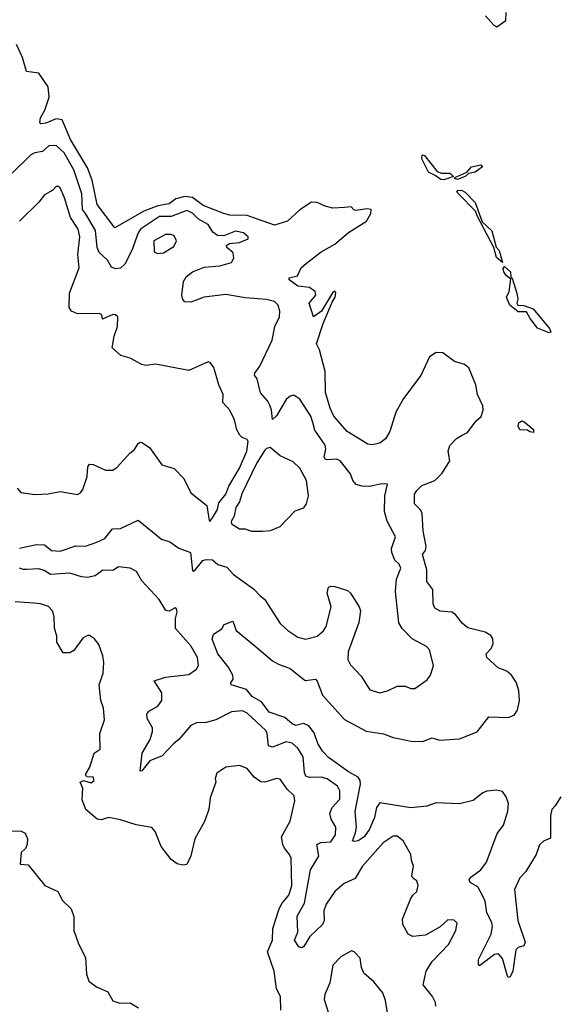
# Model space of a CAD drawing. Extents: x 2199565 to 2323334, y 894172 to 1018966.
# Tile 323 of 440: x 2287858 to 2290617, y 957735 to 962790. Entities that reach past the tile are written whole.
import ezdxf

# ---------------------------------------------------------------- set-up
doc = ezdxf.new("R2010")
doc.units = 0

msp = doc.modelspace()

# ---------------------------------------------------------------- linework, layer by layer
at = {"layer": '0CON10XD'}
for points in [[(2290248.8, 962808.8), (2290290.7, 962760.7), (2290307, 962753), (2290353.3, 962785), (2290354.2, 962825.8)], [(2289585.9, 958644.1), (2289578.4, 958725), (2289606.2, 958865), (2289604.2, 958885), (2289595, 958901.1), (2289545, 958929), (2289441.7, 959001.7), (2289412.4, 959035), (2289388.1, 959075), (2289368.5, 959128.5), (2289340.6, 959165), (2289315, 959176.1), (2289275, 959166.8), (2289255.7, 959175), (2289218.1, 959208.1), (2289137.8, 959235), (2289098.2, 959288.2), (2289050.9, 959315), (2289021.2, 959351.2), (2288942.5, 959375), (2288941.2, 959385), (2288953.3, 959405), (2288951.2, 959425), (2288927.8, 959467.8), (2288873.8, 959535), (2288845, 959610), (2288852.5, 959635), (2288895, 959662.5), (2288907.5, 959685), (2288951.7, 959701.7), (2288968.8, 959655), (2289063.8, 959575), (2289155, 959499.2), (2289185, 959480.8), (2289245, 959459.4), (2289315, 959402), (2289325, 959398), (2289375, 959403.8), (2289385, 959393.3), (2289411.7, 959321.7), (2289525, 959197.5), (2289635, 959137.8), (2289725, 959124.5), (2289775, 959104.6), (2289866.4, 959086.4), (2289925.4, 959084.6), (2289975, 959104), (2290011.5, 959091.5), (2290115, 959097.9), (2290206.2, 959133.8), (2290265, 959211.8), (2290365, 959207.8), (2290395, 959219.4), (2290413.1, 959245), (2290422.5, 959295), (2290419.2, 959345), (2290407.5, 959385), (2290395, 959403.8), (2290381.4, 959425), (2290358.1, 959445), (2290313.2, 959463.2), (2290254.4, 959515), (2290251.9, 959535), (2290277.6, 959562.4), (2290288.2, 959585), (2290285, 959612), (2290275, 959628.5), (2290245.7, 959645), (2290158, 959668), (2290130.8, 959690.8), (2290095, 959736.2), (2290075, 959748.9), (2290015, 959752.9), (2289988, 959768), (2289980.4, 959790.4), (2289978.2, 959865), (2289946.4, 959906.4), (2289947.3, 959965), (2289924.6, 960045), (2289940.9, 960065), (2289944.4, 960085), (2289928.3, 960165), (2289922.3, 960255), (2289915, 960274.2), (2289882.9, 960305), (2289883.8, 960353.8), (2289895, 960373.5), (2289921.7, 960398.3), (2289987.5, 960425), (2290025, 960462.5), (2290065.4, 960525), (2290057.1, 960575), (2290065, 960604), (2290099.8, 960640.2), (2290124.7, 960655.3), (2290155, 960670), (2290199.8, 960730.2), (2290226.6, 960753.4), (2290236.7, 960785), (2290235, 960807.5), (2290206.5, 960865), (2290198.9, 960915), (2290162.7, 961002.7), (2290140.3, 961020.3), (2290089.1, 961035), (2290029.4, 961079.4), (2289995, 961081.8), (2289961, 961059), (2289916.9, 960963.1), (2289827.1, 960845), (2289787.9, 960775), (2289756.9, 960675), (2289735, 960637.5), (2289705, 960615.7), (2289666.4, 960606.4), (2289645, 960610), (2289538.8, 960675), (2289469.5, 960755), (2289450.4, 960795), (2289426.2, 960876.2), (2289425.6, 960984.4), (2289396.7, 961095), (2289381.5, 961125), (2289415, 961229.4), (2289460.4, 961339.6), (2289477.2, 961365), (2289480, 961390), (2289475, 961396.7), (2289463, 961387), (2289407, 961293), (2289365, 961263.8), (2289344, 961335), (2289377.8, 961375), (2289373.3, 961395), (2289345, 961415.4), (2289285, 961422), (2289240, 961455), (2289240, 961465), (2289283.3, 961475), (2289302, 961515), (2289329.7, 961540.3), (2289405, 961598.6), (2289475, 961638.1), (2289545, 961697.8), (2289637.1, 961755), (2289660, 961795), (2289661.2, 961815), (2289638.3, 961818.3), (2289585, 961809.5), (2289572.8, 961812.8), (2289558.7, 961828.7), (2289524, 961826), (2289465, 961821.8), (2289425, 961832.3), (2289385, 961851.8), (2289355, 961852.3), (2289295, 961814.1), (2289231.8, 961755), (2289165, 961734.1), (2289025, 961785.2), (2288936.4, 961786.4), (2288905, 961794.6), (2288798.9, 961835), (2288745, 961876.1), (2288705, 961882.6), (2288659.4, 961870.6), (2288625, 961843.8), (2288565.7, 961834.3), (2288495, 961806.7), (2288345, 961721.2), (2288255, 961841.4), (2288229.4, 961965), (2288205, 962028.8), (2288117.9, 962175), (2288075, 962275.5), (2288045, 962281.1), (2287991.5, 962258.5), (2287965.6, 962255.6), (2287960.4, 962260.4), (2287964.1, 962285), (2287986.4, 962325), (2288008.5, 962391.5), (2288003.9, 962445), (2287955.5, 962515.5), (2287892.9, 962522.9), (2287871.3, 962595), (2287841.8, 962661.8)], [(2287856.4, 960076.4), (2287944.1, 960095.9), (2287985, 960094), (2288020, 960065), (2288065, 960061.9), (2288145, 960088.2), (2288195, 960086.7), (2288252.7, 960107.3), (2288295, 960127.1), (2288334.4, 960175.6), (2288375, 960178.6), (2288465, 960220.8), (2288585, 960122.7), (2288628.6, 960108.6), (2288675, 960076.7), (2288734.6, 960054.6), (2288745, 959960.8), (2288755, 959961.1), (2288797, 960013), (2288815, 960018.9), (2288846.2, 960016.2), (2288875, 959993.2), (2288919.8, 959979.8), (2288955, 959942.2), (2289057.8, 959867.8), (2289092.5, 959832.5), (2289114.3, 959815), (2289195, 959690), (2289234.1, 959654.1), (2289285, 959620), (2289325, 959609.4), (2289385, 959625.5), (2289416.7, 959653.3), (2289430.4, 959675), (2289455.4, 959775), (2289435.6, 959845), (2289443, 959877), (2289455, 959882), (2289475, 959879.2), (2289539.1, 959859.1), (2289556, 959845), (2289600, 959775), (2289605.8, 959755), (2289598.2, 959695), (2289543.5, 959545), (2289541.4, 959505), (2289555, 959478), (2289610.3, 959420.3), (2289655, 959350), (2289705, 959334), (2289745, 959344.2), (2289795, 959369.2), (2289835, 959368.8), (2289865, 959356), (2289885, 959356), (2289948.8, 959401.2), (2289966.2, 959425), (2289980.8, 959475), (2289961.2, 959555), (2289945, 959572), (2289871.4, 959611.4), (2289821.1, 959665), (2289803.6, 959693.6), (2289785.5, 959855), (2289791.7, 959918.3), (2289813.3, 959975), (2289805, 959994), (2289782.9, 960015), (2289766.7, 960055), (2289766.4, 960075), (2289786.9, 960135), (2289743.2, 960215), (2289729.2, 960265), (2289732.1, 960345), (2289745.7, 960405.7), (2289715, 960407.5), (2289655, 960392.9), (2289615.7, 960394.3), (2289585, 960404.3), (2289567.1, 960425), (2289555, 960458), (2289503.1, 960525), (2289484.1, 960534.1), (2289435, 960529.4), (2289425, 960533.4), (2289419.6, 960545), (2289428.8, 960585), (2289426.1, 960605), (2289372.3, 960682.3), (2289362.6, 960722.6), (2289351.9, 960755), (2289295, 960842.5), (2289265, 960862.2), (2289245, 960856.7), (2289225, 960840.3), (2289175, 960756.5), (2289155, 960736.9), (2289150, 960785), (2289140.9, 960810.9), (2289131.1, 960831.1), (2289093.1, 960875), (2289075.5, 960945.5), (2289063.3, 960965), (2289063.8, 960975), (2289089.5, 961010.5), (2289152.5, 961145), (2289167.5, 961215), (2289191.2, 961265), (2289192.6, 961292.6), (2289184.2, 961325), (2289165, 961342.9), (2289125, 961353.3), (2289015, 961362.2), (2288915, 961378.8), (2288805, 961364.5), (2288735, 961340), (2288705, 961342), (2288694.1, 961354.1), (2288690, 961375), (2288697.5, 961445), (2288711.2, 961468.8), (2288745, 961495.7), (2288805, 961520), (2288885, 961526.2), (2288945, 961542.9), (2288956.9, 961565), (2288953.4, 961593.4), (2288920.8, 961620.8), (2288919.1, 961630.9), (2288935, 961640.7), (2288985, 961645.3), (2289030, 961665), (2289030.8, 961675), (2289005.8, 961695), (2288965, 961703.2), (2288905, 961679.3), (2288872.2, 961682.2), (2288849.3, 961699.3), (2288825, 961737.5), (2288775.4, 961765.4), (2288745, 961796.7), (2288715, 961809.8), (2288635, 961779.1), (2288575, 961780.1), (2288478.1, 961715), (2288465.6, 961695), (2288433.3, 961605), (2288396.5, 961535), (2288375, 961513.8), (2288350, 961510), (2288329.1, 961519.1), (2288307.5, 961555), (2288264.7, 961595), (2288255, 961620), (2288247.2, 961707.2), (2288195, 961794.2), (2288179, 961815), (2288176.6, 961895), (2288135, 962019.6), (2288085.3, 962105.3), (2288045, 962143.4), (2288007.8, 962142.3), (2287975, 962113.8), (2287935, 962106.3), (2287915, 962095.8), (2287818.6, 962001.4)], [(2290035, 961967.2), (2290018.9, 961968.9), (2289990.6, 961990.6), (2289955, 962006.7), (2289922.1, 962075), (2289922.5, 962095), (2289935, 962091.9), (2290000.5, 962010.5), (2290021.5, 962001.5), (2290065, 962001.5), (2290074.3, 961995), (2290083.3, 961985), (2290055, 961974.1), (2290035, 961967.2)], [(2290105, 961970), (2290088.8, 961975), (2290090.5, 961979.5), (2290152.7, 962007.3), (2290176.2, 962035), (2290225, 962044.2), (2290232.9, 962035), (2290195, 962006.9), (2290160.3, 961999.7), (2290143.8, 961985), (2290105, 961970)], [(2287843.8, 960385), (2287863, 960363), (2287935, 960352.9), (2288003.9, 960356.1), (2288065, 960367.5), (2288155, 960352), (2288169.7, 960360.3), (2288182.1, 960377.9), (2288203.1, 960445), (2288207.1, 960495), (2288215, 960508), (2288235, 960505.7), (2288297.3, 960477.3), (2288335, 960478), (2288357.6, 960492.4), (2288422, 960565), (2288446.3, 960583.7), (2288465.8, 960614.2), (2288475, 960621.2), (2288485, 960620), (2288524.2, 960594.2), (2288587.5, 960505), (2288650, 960485), (2288700, 960435), (2288735, 960360), (2288818, 960295), (2288829.5, 960219.5), (2288835, 960215.7), (2288847.1, 960232.9), (2288872.3, 960275), (2288880.3, 960309.7), (2288915, 960353.7), (2288931.5, 960395), (2288985, 960487.6), (2289022.8, 960575), (2289030, 960625), (2289025, 960634), (2288998.8, 960645), (2288987.4, 960657.4), (2288971.4, 960685), (2288959.4, 960735), (2288935.6, 960785), (2288899.4, 960825), (2288902.5, 960865), (2288880, 960915), (2288853.3, 961005), (2288835, 961030), (2288825, 961032.5), (2288725, 960988.8), (2288555, 961022), (2288505, 961014), (2288485, 961018.8), (2288425, 961052), (2288375.8, 961065.8), (2288332.5, 961105), (2288341.9, 961165), (2288360, 961215), (2288360.8, 961265), (2288350, 961275), (2288335, 961276.7), (2288281.7, 961251.7), (2288278.8, 961275), (2288265, 961280.8), (2288155, 961280), (2288123.1, 961293.1), (2288112, 961312), (2288112.7, 961385), (2288162.7, 961515), (2288155.9, 961585), (2288166.6, 961675), (2288157.2, 961715), (2288118.2, 961775), (2288087.5, 961875), (2288065, 961926.7), (2288055, 961933.8), (2288045, 961933.3), (2288027.5, 961915), (2287985, 961891.2), (2287955, 961853.3), (2287856, 961755)], [(2290335, 961543.8), (2290305, 961568.6), (2290290.7, 961620.7), (2290205, 961782), (2290197.5, 961807.5), (2290108.9, 961895), (2290100.6, 961905), (2290106.6, 961913.4), (2290125, 961915.3), (2290144.5, 961905), (2290195, 961851.5), (2290231.4, 961751.4), (2290280, 961705), (2290302.2, 961622.2), (2290318.5, 961605), (2290335, 961543.8)], [(2288565, 961590), (2288595, 961593.6), (2288648.6, 961625), (2288662, 961655), (2288649.7, 961679.7), (2288635, 961686.9), (2288605, 961686.7), (2288545.8, 961655), (2288547.7, 961597.7), (2288565, 961590)], [(2290575, 961181.4), (2290515, 961206.9), (2290476.7, 961255), (2290459.4, 961289.4), (2290415, 961289.6), (2290373.7, 961323.7), (2290356.2, 961365), (2290370, 961395), (2290378.3, 961458.3), (2290355, 961475.7), (2290341.4, 961495), (2290338, 961512), (2290345, 961523.3), (2290375.9, 961495), (2290377.5, 961467.5), (2290385, 961462.5), (2290409.6, 961385), (2290413.8, 961355), (2290408.9, 961335), (2290414, 961325), (2290445, 961322.5), (2290492.5, 961305), (2290576.5, 961205), (2290583.3, 961185), (2290575, 961181.4)], [(2290495, 960670), (2290475, 960673.8), (2290463, 960683), (2290425, 960684.2), (2290416.4, 960703.6), (2290419.3, 960720.7), (2290435, 960730), (2290446.1, 960726.1), (2290495, 960686.7), (2290495, 960670)], [(2289046.4, 960163.6), (2289105, 960164), (2289145, 960168), (2289195, 960188.8), (2289270.7, 960269.3), (2289315, 960283.3), (2289328.8, 960305), (2289339.2, 960345), (2289329.2, 960425), (2289295, 960488), (2289260.5, 960520.5), (2289195, 960551.2), (2289142.9, 960592.9), (2289125, 960588.6), (2289115, 960579.1), (2289075, 960514.8), (2288998, 960355), (2288986, 960314), (2288966, 960285), (2288958.2, 960241.8), (2288943, 960213), (2288945, 960202), (2288985, 960176.7), (2289015, 960176.2), (2289046.4, 960163.6)], [(2289992.9, 957725), (2289990.8, 957745), (2289975.8, 957775), (2289927.5, 957835), (2289943.3, 957905), (2289974.4, 957955.6), (2290058, 958042), (2290096.4, 958113.6), (2290102, 958152), (2290087.5, 958167.5), (2290055, 958169.4), (2290015, 958132.5), (2289940.5, 958089.5), (2289875, 958084), (2289852, 958095), (2289824.2, 958145), (2289822.3, 958172.3), (2289862.5, 958275), (2289874.4, 958295.6), (2289896, 958315), (2289903.3, 958345), (2289895, 958370), (2289875, 958383.3), (2289870, 958395), (2289878, 958445), (2289867.5, 958475), (2289865.7, 958505), (2289825.8, 958575), (2289795, 958598.6), (2289775, 958598.1), (2289722.3, 958565), (2289615, 958443.3), (2289578.6, 958381.4), (2289522.2, 958355), (2289474.8, 958315.2), (2289429.9, 958250.1), (2289418.2, 958215), (2289419.3, 958165), (2289411.5, 958145), (2289346.1, 958083.9), (2289315, 958032.5), (2289305, 958026), (2289290, 958030), (2289268.5, 958065), (2289284.6, 958105), (2289282.4, 958187.6), (2289320, 958255), (2289349.7, 958425), (2289392.4, 958495), (2289383.1, 958555), (2289403.3, 958566.7), (2289455, 958569.2), (2289477.6, 958605), (2289480, 958645), (2289455.3, 958685), (2289448.8, 958715), (2289460.9, 958745), (2289501.3, 958788.7), (2289500.8, 958830.8), (2289488.5, 958855), (2289435, 958892.6), (2289405, 958901.4), (2289345, 958899.2), (2289326.7, 958906.7), (2289319.2, 958925), (2289312.8, 959005), (2289285, 959049.5), (2289255.7, 959075.7), (2289225, 959081.9), (2289155, 959055.4), (2289135, 959062.9), (2289128, 959125), (2289120.6, 959140.6), (2289025, 959229.2), (2289001.2, 959241.2), (2288945, 959237.1), (2288863.8, 959195), (2288815, 959182.1), (2288765, 959179.5), (2288735, 959166.7), (2288675, 959094.2), (2288647.1, 959072.9), (2288589.4, 959010.6), (2288525.5, 958984.5), (2288485, 958933.8), (2288475, 958932.5), (2288485.4, 959025), (2288526.5, 959095), (2288539.5, 959135), (2288538.5, 959155), (2288512.2, 959202.2), (2288510, 959225), (2288520, 959240), (2288566, 959265), (2288587.1, 959295), (2288587.5, 959335), (2288547.5, 959395), (2288605.6, 959414.4), (2288725, 959427.5), (2288764.3, 959455), (2288775.5, 959475), (2288770, 959515), (2288735.4, 959575), (2288657.7, 959665), (2288656.8, 959715), (2288665, 959750), (2288661.5, 959765), (2288655, 959770.7), (2288625, 959754), (2288606.7, 959756.7), (2288572.9, 959812.9), (2288485, 959908.5), (2288456.8, 959956.8), (2288425, 959974.6), (2288365, 959981.5), (2288335, 959961.5), (2288285, 959963.5), (2288245, 959934.1), (2288205, 959926.4), (2288175, 959928.9), (2288115, 959949.3), (2288015, 959941.6), (2287982.3, 959962.3), (2287955, 959970.9), (2287892.5, 959967.5), (2287875, 959966.5), (2287855.8, 959975)], [(2289197.8, 957705), (2289195.9, 957775), (2289175.6, 957815), (2289163.5, 957905), (2289130, 958005), (2289154.2, 958065), (2289156.3, 958125), (2289189.7, 958225), (2289204.7, 958255), (2289238.4, 958295), (2289255, 958343.3), (2289250, 958485), (2289242.7, 958505), (2289217.1, 958537.1), (2289207.5, 958555), (2289201.9, 958595), (2289245.9, 958675.9), (2289269.4, 958780.6), (2289265.5, 958805), (2289229.4, 958839.4), (2289195, 958891.4), (2289175, 958894.4), (2289115, 958875.6), (2289095, 958878.1), (2289061.5, 958901.5), (2289025, 958946), (2288985, 958961.4), (2288915, 958952.5), (2288868.8, 958921.2), (2288860, 958895), (2288864.2, 958875), (2288835.6, 958795), (2288827.8, 958735), (2288806.7, 958673.3), (2288756.7, 958585), (2288735, 958497.5), (2288715, 958453.3), (2288695, 958450), (2288665, 958456.2), (2288635, 958478.8), (2288584.4, 958545), (2288552.7, 958622.7), (2288535, 958643.8), (2288455, 958656.5), (2288375, 958682.7), (2288315, 958694.4), (2288275, 958682), (2288255, 958686), (2288197.5, 958735), (2288178, 958785), (2288180.8, 958845), (2288167.5, 958875), (2288185, 958883.8), (2288225, 958871.8), (2288239.1, 958885), (2288235, 958900.8), (2288202.9, 958902.9), (2288195.7, 958915), (2288217.6, 958952.4), (2288240, 959025), (2288270, 959045), (2288269.2, 959125), (2288293.1, 959195), (2288287.8, 959255), (2288274.6, 959294.6), (2288264.6, 959375), (2288285.5, 959435), (2288289.1, 959489.1), (2288284.2, 959524.2), (2288262.9, 959582.9), (2288241.7, 959611.7), (2288215, 959628.8), (2288205, 959628.8), (2288182, 959615), (2288135, 959552), (2288115, 959540), (2288080.3, 959540.3), (2288047.5, 959595), (2288048.1, 959625), (2288035.6, 959665.6), (2288034.2, 959725), (2288025.7, 959755.7), (2288005, 959776.7), (2287965, 959791.2), (2287930, 959795), (2287835, 959801.1)], [(2290635, 958801.1), (2290605.5, 958755), (2290589.2, 958735), (2290580.9, 958705), (2290582.3, 958587.7), (2290545, 958573.6), (2290525.3, 958554.7), (2290507.7, 958505), (2290455, 958416.7), (2290423.5, 958385), (2290397.5, 958325), (2290413.5, 958165), (2290451.4, 958055), (2290444.2, 958035.8), (2290415, 958027.5), (2290403.3, 958015), (2290388.5, 957905), (2290375, 957876), (2290365, 957873.3), (2290360.2, 957880.2), (2290335, 957971.2), (2290315, 957994.3), (2290295, 957991.4), (2290225, 957938), (2290215, 957933.3), (2290211.4, 957941.4), (2290211.8, 957965), (2290276.8, 958095), (2290283.8, 958135), (2290280.4, 958155), (2290255.6, 958205.6), (2290245.8, 958265), (2290233.2, 958293.2), (2290208.5, 958338.5), (2290169.8, 958359.8), (2290164.5, 958375), (2290172.2, 958387.8), (2290224.2, 958425.8), (2290253.6, 958465), (2290307.7, 958612.3), (2290341.2, 958655), (2290363.2, 958726.8), (2290365.6, 958765.6), (2290355, 958800.8), (2290335, 958828.5), (2290305, 958835.3), (2290255, 958829.5), (2290235, 958821.4), (2290185, 958780.8), (2290115, 958764.4), (2289995, 958770.4), (2289946.9, 958753.1), (2289865, 958744.7), (2289705, 958770), (2289688.5, 958745), (2289678.3, 958695), (2289653.6, 958635), (2289625.9, 958595), (2289595, 958574.7), (2289575, 958570.5), (2289566, 958575), (2289581.8, 958615), (2289585.9, 958644.1)], [(2287815, 958626.7), (2287864.2, 958624.2), (2287885, 958613.8), (2287896.9, 958585), (2287895.6, 958555.6), (2287887.1, 958535), (2287865.5, 958515), (2287860, 958455), (2287901.1, 958451.1), (2287985.8, 958345.8), (2288053.3, 958315), (2288077.6, 958267.6), (2288122.5, 958225), (2288135.8, 958185.8), (2288136, 958115), (2288160, 958045), (2288195.7, 957975.7), (2288200.5, 957890.5), (2288212.5, 957855), (2288252.5, 957825), (2288310, 957800), (2288335, 957753.3), (2288371.2, 957741.2), (2288425, 957743.3), (2288467.9, 957717.9)], [(2289748.7, 957671.3), (2289734.6, 957754.6), (2289721.4, 957795), (2289675, 957850), (2289624.4, 957894.4), (2289612, 957925), (2289605, 957972.5), (2289573.3, 958005), (2289560.5, 958009.5), (2289505, 957978.8), (2289465, 957936.7), (2289449.4, 957845), (2289423.3, 957785), (2289419.8, 957759.8), (2289443.3, 957685)]]:
    msp.add_lwpolyline(points, dxfattribs=at)

doc.saveas('drawing.dxf')
